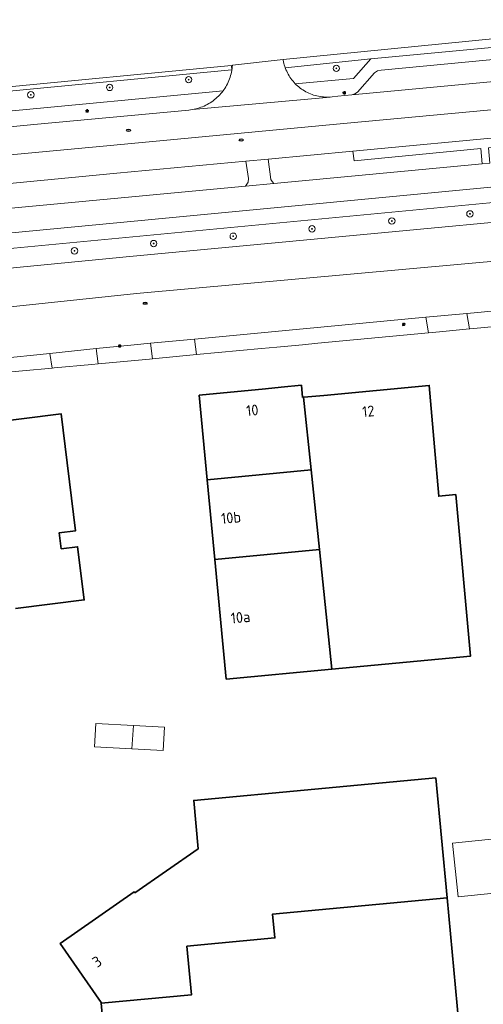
# Model space of a CAD drawing. Header units: metres. Extents: x 152610 to 160096, y 456114 to 462495.
# Tile 647 of 656: x 157311 to 157369, y 461799 to 461921. Entities that reach past the tile are written whole.
import ezdxf
from ezdxf.enums import TextEntityAlignment as Align

# ---------------------------------------------------------------- set-up
doc = ezdxf.new("R2010")
doc.units = ezdxf.units.M
doc.header["$LTSCALE"] = 0.5
doc.layers.get('0').update_dxf_attribs({"linetype": 'CONTINUOUS'})
for name, color, linetype, lineweight in [('B-PV-GR-BEPLANTING_CULTUUR_HEESTERS-GV', 251, 'CONTINUOUS', 18), ('B-PV-GR-BEPLANTING_CULTUUR_ROOS-GV', 251, 'CONTINUOUS', 18), ('B-PV-GR-BOOM-S', 251, 'CONTINUOUS', 25), ('B-PV-GR-HAAG-GV', 251, 'CONTINUOUS', 13), ('B-PV-IE-MEUBILAIR-S', 251, 'CONTINUOUS', 25), ('B-PV-OG-BEBOUWING-GV', 6, 'CONTINUOUS', 35), ('B-PV-OG-BEBOUWING-T18', 1, 'CONTINUOUS', 18), ('B-PV-OG-BEBOUWING_OVERBOUWING-GV', 251, 'CONTINUOUS', 18), ('B-PV-OG-BEBOUWING_SCHUUR-GV', 251, 'CONTINUOUS', 18), ('B-PV-OG-TERREIN_BEGROEID-GV', 251, 'CONTINUOUS', 18), ('B-PV-VH-GESLOTENVERHARDING_ASFALT-GV', 251, 'CONTINUOUS', 18), ('B-PV-VH-ONVERHARD_ZAND-GV', 251, 'CONTINUOUS', 18), ('B-PV-VH-OPENVERHARDING_BETONSTRAATSTEEN-GV', 251, 'CONTINUOUS', 18), ('B-PV-VH-OPENVERHARDING_TEGEL-GV', 251, 'CONTINUOUS', 18)]:
    doc.layers.add(name, color=color, linetype=linetype, lineweight=lineweight)
doc.styles.add('NLCS-ISO', font='NLCS-ISO.ttf')
doc.styles.add('NLCS-ISO-M750-T18', font='NLCS-ISO.ttf', dxfattribs={"height": 1.35})

# ---------------------------------------------------------------- blocks, each defined once
blk = doc.blocks.new('SIE-MEUBILAIR_PAAL_LICHTMAST-SO')
for points in [[(-0.62, 0), (-1, 0)], [(-0.71, 0.71), (-0.44, 0.44)], [(0, 1), (0, 0.62)], [(0.44, 0.44), (0.71, 0.71)], [(1, 0), (0.62, 0)], [(-0.71, -0.71), (-0.44, -0.44)], [(0, -0.62), (0, -1)], [(0.44, -0.44), (0.71, -0.71)]]:
    blk.add_lwpolyline(points)
blk.add_circle((0, 0), 0.5)
blk = doc.blocks.new('SIE-MEUBILAIR_PUT_RIOOLPUT-SO')
blk.add_ellipse((0, 0), major_axis=(1.25, 0), ratio=0.54)
at = {"style": 'NLCS-ISO'}
blk.add_text('ri', height=0.75, dxfattribs=at).set_placement((-0.04, 0.07), align=Align.MIDDLE_CENTER)
blk = doc.blocks.new('SGR-BOOM_GBKN-SO')
at = {"linetype": 'ByBlock', "lineweight": 18}
h = blk.add_hatch(color=0, dxfattribs=at)
h.dxf.hatch_style = 1
edge = h.paths.add_edge_path()
edge.add_arc((0, 0), 0.25, 0, 360)
at = {"color": 0, "linetype": 'ByBlock', "lineweight": 18}
for radius in [2, 0.25]:
    blk.add_circle((0, 0), radius, dxfattribs=at)
at = {"color": 0, "linetype": 'ByBlock', "lineweight": 18, "style": 'NLCS-ISO'}
blk.add_attdef('SOORT', (2.5, 0), '', height=1.5, dxfattribs=at)

msp = doc.modelspace()

# ---------------------------------------------------------------- linework, layer by layer
at = {"layer": 'B-PV-GR-BEPLANTING_CULTUUR_HEESTERS-GV', "flags": 128}
msp.add_lwpolyline([(157352.896, 461914.103), (157355.06, 461916.528), (157344.387, 461915.407), (157344.399, 461915.373), (157344.478, 461915.177), (157344.563, 461914.984), (157344.656, 461914.794), (157344.756, 461914.608), (157344.863, 461914.426), (157344.977, 461914.248), (157345.098, 461914.074), (157345.225, 461913.905), (157345.358, 461913.741), (157345.498, 461913.582), (157345.643, 461913.429)], close=True, dxfattribs=at)
at = {"layer": 'B-PV-GR-BEPLANTING_CULTUUR_ROOS-GV', "flags": 128}
msp.add_lwpolyline([(157308.495, 461909.871), (157336.625, 461912.556), (157336.712, 461912.676), (157336.835, 461912.858), (157336.951, 461913.043), (157337.06, 461913.233), (157337.162, 461913.427), (157337.258, 461913.625), (157337.345, 461913.825), (157337.426, 461914.029), (157337.499, 461914.236), (157337.564, 461914.445), (157337.622, 461914.656), (157337.672, 461914.87), (157337.714, 461915.085), (157337.727, 461915.162), (157336.387, 461915.045), (157308.605, 461912.393)], dxfattribs=at)
at = {"layer": 'B-PV-GR-HAAG-GV', "flags": 128}
msp.add_lwpolyline([(157394.27, 461921.205), (157394.283, 461921.429), (157344.107, 461916.48), (157344.122, 461916.391), (157344.162, 461916.184), (157344.209, 461915.978), (157344.265, 461915.774), (157344.328, 461915.572), (157344.387, 461915.407), (157355.06, 461916.528), (157385.219, 461919.386), (157394.106, 461920.174), (157394.14, 461920.318), (157394.185, 461920.538), (157394.221, 461920.759), (157394.25, 461920.982)], close=True, dxfattribs=at)
for points in [[(157308.605, 461912.393), (157336.387, 461915.045), (157337.727, 461915.162), (157337.679, 461915.71), (157336.337, 461915.592), (157308.559, 461912.941)], [(157407.485, 461902.137), (157306.97, 461892.587)], [(157306.123, 461890.045), (157325.389, 461891.899), (157407.727, 461899.648)]]:
    msp.add_lwpolyline(points, dxfattribs=at)
at = {"layer": 'B-PV-OG-BEBOUWING-GV', "flags": 128}
for points in [[(157346.545, 461874.284), (157346.405, 461875.79), (157343.883, 461875.543), (157341.915, 461875.35), (157333.648, 461874.54), (157334.652, 461863.999), (157347.619, 461865.218), (157346.678, 461874.297)], [(157363.022, 461868.109), (157362.366, 461875.77), (157349.205, 461874.534), (157347.192, 461874.345), (157346.678, 461874.297), (157347.619, 461865.218), (157348.649, 461855.271), (157350.196, 461840.35), (157367.515, 461841.978), (157365.667, 461862.142), (157363.55, 461861.933)], [(157348.649, 461855.271), (157347.619, 461865.218), (157334.652, 461863.999), (157335.599, 461854.044)], [(157350.196, 461840.35), (157348.649, 461855.271), (157335.599, 461854.044), (157337.021, 461839.112)], [(157364.577, 461811.807), (157363.175, 461826.781), (157332.956, 461823.957), (157333.507, 461817.919), (157325.627, 461812.435), (157325.542, 461812.531), (157316.276, 461806.093), (157321.393, 461798.735), (157321.402, 461798.639), (157332.683, 461799.693), (157332.116, 461805.766), (157343.089, 461806.792), (157342.81, 461809.774)], [(157366.262, 461793.807), (157364.577, 461811.807), (157342.81, 461809.774), (157343.089, 461806.792), (157332.116, 461805.766), (157332.683, 461799.693), (157321.402, 461798.639), (157322.238, 461789.577), (157333.277, 461790.599), (157333.27, 461790.71)]]:
    msp.add_lwpolyline(points, close=True, dxfattribs=at)
msp.add_lwpolyline([(157310.695, 461847.922), (157319.288, 461848.989), (157318.468, 461855.637), (157316.424, 461855.385), (157316.178, 461857.371), (157318.222, 461857.624), (157316.418, 461872.208), (157301.836, 461870.407)], dxfattribs=at)
at = {"layer": 'B-PV-OG-BEBOUWING_OVERBOUWING-GV', "flags": 128}
for points in [[(157325.24, 461830.417), (157325.432, 461833.307), (157320.74, 461833.559), (157320.585, 461830.667)], [(157374.861, 461812.829), (157374.171, 461819.53), (157365.279, 461818.615), (157365.968, 461811.914)]]:
    msp.add_lwpolyline(points, close=True, dxfattribs=at)
at = {"layer": 'B-PV-OG-BEBOUWING_SCHUUR-GV', "flags": 128}
msp.add_lwpolyline([(157329.293, 461833.099), (157325.432, 461833.307), (157325.24, 461830.417), (157329.138, 461830.207)], close=True, dxfattribs=at)
at = {"layer": 'B-PV-OG-TERREIN_BEGROEID-GV', "flags": 128}
msp.add_lwpolyline([(157342.573, 461901.465), (157342.739, 461901.218), (157342.966, 461900.984), (157368.945, 461903.433), (157368.788, 461905.333), (157352.985, 461903.794), (157352.816, 461905.025), (157342.251, 461904.033)], close=True, dxfattribs=at)
msp.add_lwpolyline([(157306.607, 461897.557), (157339.408, 461900.649), (157339.736, 461901.128), (157339.817, 461901.602), (157339.475, 461903.772), (157323.38, 461902.26), (157304.78, 461900.496)], dxfattribs=at)
at = {"layer": 'B-PV-VH-GESLOTENVERHARDING_ASFALT-GV', "flags": 128}
for points in [[(157388.171, 461915.391), (157352.715, 461912.032), (157350.939, 461911.864), (157350.222, 461911.796), (157350.012, 461911.777), (157332.794, 461910.209), (157332.577, 461910.177), (157332.36, 461910.152), (157332.347, 461910.151), (157313.01, 461908.336), (157303.617, 461907.412)], [(157388.928, 461911.939), (157352.099, 461908.507), (157321.669, 461905.634), (157306.485, 461904.212)], [(157306.485, 461904.212), (157321.669, 461905.634), (157352.099, 461908.507), (157388.928, 461911.939)], [(157304.78, 461900.496), (157323.38, 461902.26), (157339.475, 461903.772), (157342.251, 461904.033), (157352.816, 461905.025), (157373.164, 461906.937)], [(157305.83, 461894.419), (157416.313, 461904.92)], [(157369.926, 461903.525), (157368.945, 461903.433), (157342.966, 461900.984), (157339.408, 461900.649), (157306.607, 461897.557)]]:
    msp.add_lwpolyline(points, dxfattribs=at)
msp.add_lwpolyline([(157342.573, 461901.465), (157342.251, 461904.033), (157339.475, 461903.772), (157339.817, 461901.602), (157339.736, 461901.128), (157339.408, 461900.649), (157342.966, 461900.984), (157342.739, 461901.218)], close=True, dxfattribs=at)
at = {"layer": 'B-PV-VH-ONVERHARD_ZAND-GV', "flags": 128}
msp.add_lwpolyline([(157394.27, 461921.205), (157394.283, 461921.429), (157344.107, 461916.48), (157344.122, 461916.391), (157344.162, 461916.184), (157344.209, 461915.978), (157344.265, 461915.774), (157344.328, 461915.572), (157344.387, 461915.407), (157355.06, 461916.528), (157385.219, 461919.386), (157394.106, 461920.174), (157394.14, 461920.318), (157394.185, 461920.538), (157394.221, 461920.759), (157394.25, 461920.982)], close=True, dxfattribs=at)
for points in [[(157308.605, 461912.393), (157336.387, 461915.045), (157337.727, 461915.162), (157337.679, 461915.71), (157336.337, 461915.592), (157308.559, 461912.941)], [(157407.485, 461902.137), (157306.97, 461892.587)], [(157306.123, 461890.045), (157325.389, 461891.899), (157407.727, 461899.648)]]:
    msp.add_lwpolyline(points, dxfattribs=at)
at = {"layer": 'B-PV-VH-OPENVERHARDING_BETONSTRAATSTEEN-GV', "flags": 128}
for points in [[(157384.762, 461917.75), (157384.37, 461917.798), (157356.345, 461915.143), (157355.9, 461915.048), (157355.523, 461914.794), (157353.385, 461912.398), (157353.082, 461912.157), (157352.715, 461912.032), (157388.171, 461915.391), (157387.778, 461915.415), (157387.444, 461915.624), (157385.099, 461917.545)], [(157344.122, 461916.391), (157344.107, 461916.48), (157337.793, 461915.737), (157337.775, 461915.519), (157337.748, 461915.301), (157337.727, 461915.162), (157337.714, 461915.085), (157337.672, 461914.87), (157337.622, 461914.656), (157337.564, 461914.445), (157337.499, 461914.236), (157337.426, 461914.029), (157337.345, 461913.825), (157337.258, 461913.625), (157337.162, 461913.427), (157337.06, 461913.233), (157336.951, 461913.043), (157336.835, 461912.858), (157336.712, 461912.676), (157336.625, 461912.556), (157336.491, 461912.382), (157336.351, 461912.214), (157336.205, 461912.05), (157336.053, 461911.892), (157335.896, 461911.74), (157335.733, 461911.593), (157335.564, 461911.453), (157335.391, 461911.318), (157335.213, 461911.19), (157335.03, 461911.069), (157334.843, 461910.955), (157334.652, 461910.847), (157334.457, 461910.746), (157334.259, 461910.653), (157334.058, 461910.567), (157333.853, 461910.488), (157333.646, 461910.417), (157333.436, 461910.353), (157333.224, 461910.297), (157333.01, 461910.249), (157332.794, 461910.209), (157350.012, 461911.777), (157349.801, 461911.766), (157349.589, 461911.764), (157349.378, 461911.769), (157349.167, 461911.782), (157348.957, 461911.803), (157348.747, 461911.832), (157348.539, 461911.869), (157348.333, 461911.914), (157348.128, 461911.967), (157347.926, 461912.027), (157347.726, 461912.095), (157347.528, 461912.17), (157347.334, 461912.253), (157347.143, 461912.343), (157346.955, 461912.441), (157346.771, 461912.545), (157346.592, 461912.657), (157346.417, 461912.775), (157346.246, 461912.899), (157346.08, 461913.03), (157345.919, 461913.167), (157345.764, 461913.31), (157345.643, 461913.429), (157345.498, 461913.582), (157345.358, 461913.741), (157345.225, 461913.905), (157345.098, 461914.074), (157344.977, 461914.248), (157344.863, 461914.426), (157344.756, 461914.608), (157344.656, 461914.794), (157344.563, 461914.984), (157344.478, 461915.177), (157344.399, 461915.373), (157344.387, 461915.407), (157344.328, 461915.572), (157344.265, 461915.774), (157344.209, 461915.978), (157344.162, 461916.184)], [(157367.364, 461882.825), (157367.07, 461884.767), (157361.943, 461884.284), (157362.253, 461882.343), (157363.65, 461882.475)], [(157333.318, 461879.613), (157333.066, 461881.562), (157327.573, 461881.044), (157327.83, 461879.103)], [(157321.014, 461878.469), (157320.778, 461880.366), (157314.997, 461879.776), (157315.304, 461877.937), (157315.559, 461877.961), (157320.233, 461878.396)]]:
    msp.add_lwpolyline(points, close=True, dxfattribs=at)
for points in [[(157407.727, 461899.648), (157325.389, 461891.899), (157306.123, 461890.045)], [(157307.283, 461885.304), (157325.803, 461887.227), (157406.413, 461894.541)], [(157406.413, 461894.541), (157325.803, 461887.227), (157307.283, 461885.304)], [(157308.436, 461879.105), (157314.997, 461879.776), (157320.778, 461880.366), (157325.51, 461880.85), (157327.573, 461881.044), (157333.066, 461881.562), (157361.943, 461884.284), (157367.07, 461884.767), (157367.952, 461884.85), (157375.72, 461885.582)]]:
    msp.add_lwpolyline(points, dxfattribs=at)
at = {"layer": 'B-PV-VH-OPENVERHARDING_TEGEL-GV', "flags": 128}
for points in [[(157385.219, 461919.386), (157355.06, 461916.528), (157352.896, 461914.103), (157345.643, 461913.429), (157345.764, 461913.31), (157345.919, 461913.167), (157346.08, 461913.03), (157346.246, 461912.899), (157346.417, 461912.775), (157346.592, 461912.657), (157346.771, 461912.545), (157346.955, 461912.441), (157347.143, 461912.343), (157347.334, 461912.253), (157347.528, 461912.17), (157347.726, 461912.095), (157347.926, 461912.027), (157348.128, 461911.967), (157348.333, 461911.914), (157348.539, 461911.869), (157348.747, 461911.832), (157348.957, 461911.803), (157349.167, 461911.782), (157349.378, 461911.769), (157349.589, 461911.764), (157349.801, 461911.766), (157350.012, 461911.777), (157350.222, 461911.796), (157350.939, 461911.864), (157352.715, 461912.032), (157353.082, 461912.157), (157353.385, 461912.398), (157355.523, 461914.794), (157355.9, 461915.048), (157356.345, 461915.143), (157384.37, 461917.798)], [(157303.617, 461907.412), (157313.01, 461908.336), (157332.347, 461910.151), (157332.36, 461910.152), (157332.577, 461910.177), (157332.794, 461910.209), (157333.01, 461910.249), (157333.224, 461910.297), (157333.436, 461910.353), (157333.646, 461910.417), (157333.853, 461910.488), (157334.058, 461910.567), (157334.259, 461910.653), (157334.457, 461910.746), (157334.652, 461910.847), (157334.843, 461910.955), (157335.03, 461911.069), (157335.213, 461911.19), (157335.391, 461911.318), (157335.564, 461911.453), (157335.733, 461911.593), (157335.896, 461911.74), (157336.053, 461911.892), (157336.205, 461912.05), (157336.351, 461912.214), (157336.491, 461912.382), (157336.625, 461912.556), (157308.495, 461909.871)], [(157416.313, 461904.92), (157305.83, 461894.419)], [(157306.97, 461892.587), (157407.485, 461902.137)], [(157307.826, 461877.242), (157315.304, 461877.937), (157314.997, 461879.776), (157308.436, 461879.105)]]:
    msp.add_lwpolyline(points, dxfattribs=at)
for points in [[(157368.788, 461905.333), (157368.945, 461903.433), (157369.926, 461903.525), (157369.762, 461905.428), (157373.3, 461905.772), (157373.164, 461906.937), (157352.816, 461905.025), (157352.985, 461903.794)], [(157375.98, 461883.639), (157375.72, 461885.582), (157367.952, 461884.85), (157367.07, 461884.767), (157367.364, 461882.825), (157367.414, 461882.83)], [(157362.253, 461882.343), (157361.943, 461884.284), (157333.066, 461881.562), (157333.318, 461879.613), (157341.426, 461880.378), (157343.355, 461880.56), (157346.526, 461880.859), (157348.462, 461881.042)], [(157327.83, 461879.103), (157327.573, 461881.044), (157325.51, 461880.85), (157320.778, 461880.366), (157321.014, 461878.469), (157327.454, 461879.068)]]:
    msp.add_lwpolyline(points, close=True, dxfattribs=at)

# ---------------------------------------------------------------- block references
at = {"layer": 'B-PV-GR-BOOM-S', "xscale": 0.2, "yscale": 0.2, "zscale": 0.2}
for p in [(157350.765, 461915.354), (157332.334, 461913.946), (157312.632, 461912.056), (157322.462, 461912.974), (157357.693, 461896.3), (157367.44, 461897.187), (157347.725, 461895.318), (157337.894, 461894.394), (157318.074, 461892.571), (157327.96, 461893.483)]:
    msp.add_blockref('SGR-BOOM_GBKN-SO', p, dxfattribs=at)
at = {"layer": 'B-PV-IE-MEUBILAIR-S', "xscale": 0.2, "yscale": 0.2, "zscale": 0.2}
for name, p in [('SIE-MEUBILAIR_PAAL_LICHTMAST-SO', (157351.749, 461912.305)), ('SIE-MEUBILAIR_PAAL_LICHTMAST-SO', (157319.657, 461910.046)), ('SIE-MEUBILAIR_PUT_RIOOLPUT-SO', (157324.837, 461907.612)), ('SIE-MEUBILAIR_PUT_RIOOLPUT-SO', (157338.899, 461906.418)), ('SIE-MEUBILAIR_PUT_RIOOLPUT-SO', (157326.902, 461886.031)), ('SIE-MEUBILAIR_PAAL_LICHTMAST-SO', (157359.178, 461883.401)), ('SIE-MEUBILAIR_PAAL_LICHTMAST-SO', (157323.712, 461880.691))]:
    msp.add_blockref(name, p, dxfattribs=at)

# ---------------------------------------------------------------- texts
at = {"layer": 'B-PV-OG-BEBOUWING-T18', "style": 'NLCS-ISO-M750-T18'}
for s, rotation, p in [('10', 5.6, (157340.27, 461872.677)), ('12', 5.4, (157354.756, 461872.544)), ('10b', 5.4, (157337.614, 461859.258)), ('10a', 5.4, (157338.799, 461846.815)), ('3', 34.8, (157320.887, 461803.841))]:
    msp.add_text(s, height=1.35, rotation=rotation, dxfattribs=at).set_placement(p, align=Align.MIDDLE)

doc.saveas('drawing.dxf')
